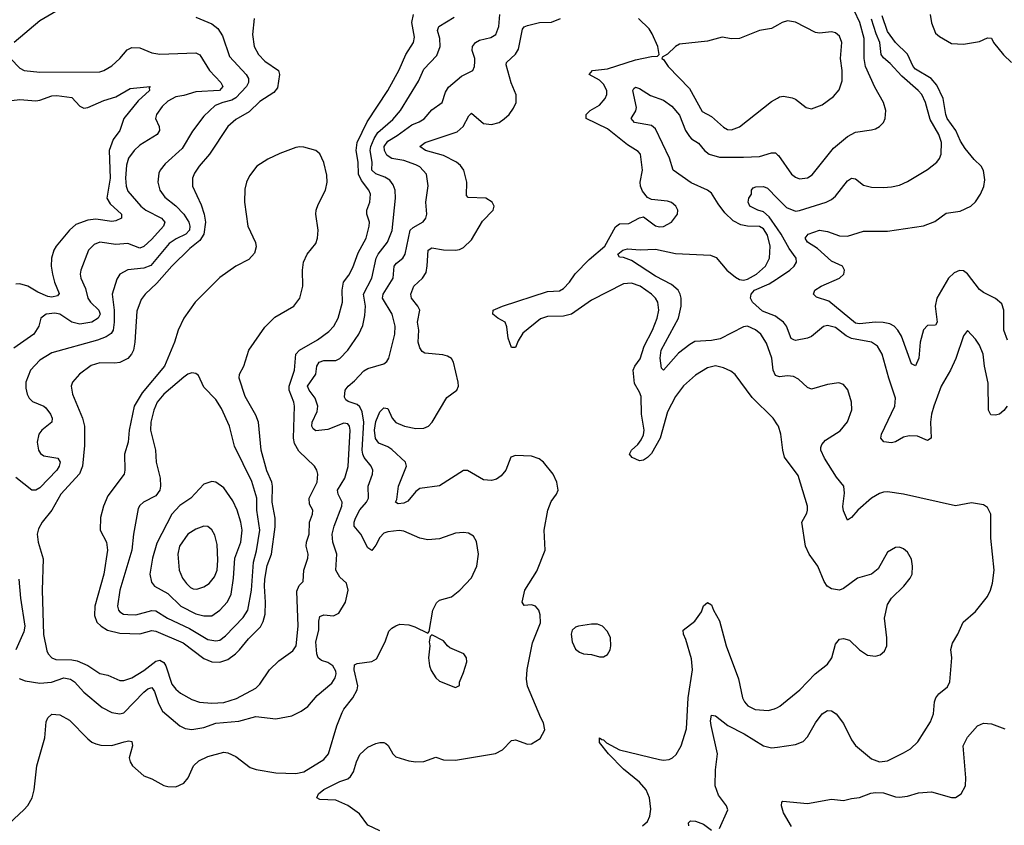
# Model space of a CAD drawing. Header units: inches. Extents: x 1682530 to 1839546, y 640742 to 791647.
# Tile 664 of 923: x 1776209 to 1781134, y 711493 to 715524. Entities that reach past the tile are written whole.
import ezdxf

# ---------------------------------------------------------------- set-up
doc = ezdxf.new("R2010")
doc.units = ezdxf.units.IN
doc.header["$MEASUREMENT"] = 0
doc.layers.add('B7771', color=7, linetype='Continuous')
doc.layers.add('B7781', color=7, linetype='Continuous')

msp = doc.modelspace()

# ---------------------------------------------------------------- linework, layer by layer
at = {"layer": 'B7771', "color": 5}
for points, elevation in [([(1776157.4, 711502.6), (1776230, 711570.2), (1776250, 711592.7), (1776272, 711630), (1776281.2, 711670), (1776295.8, 711790), (1776334.3, 711930), (1776342.5, 712010), (1776350, 712030.4), (1776370, 712049.1), (1776410, 712045.7), (1776458.6, 712018.6), (1776550, 711925.2), (1776570, 711909), (1776590, 711900.3), (1776614.4, 711894.4), (1776670, 711891.7), (1776731.1, 711911.1), (1776754.8, 711914.8), (1776770, 711912), (1776773, 711890), (1776757.5, 711830), (1776761.2, 711810), (1776773.6, 711790), (1776830, 711741.1), (1776870, 711725.3), (1776930, 711691.6), (1776950, 711686.5), (1776990, 711685.7), (1777030, 711703.1), (1777052.6, 711730), (1777079.2, 711790), (1777104.8, 711815.2), (1777150, 711837.5), (1777230, 711858.9), (1777250, 711854.9), (1777290, 711836.5), (1777362.8, 711782.7), (1777391.6, 711771.6), (1777490, 711755.2), (1777590, 711752.6), (1777630, 711760.8), (1777730, 711821.6), (1777753.8, 711850), (1777795.3, 711990), (1777822.3, 712057.7), (1777830, 712073.7), (1777876.3, 712130), (1777897.2, 712170), (1777900.8, 712190), (1777882.5, 712270), (1777884.2, 712295.8), (1777896.9, 712303.1), (1777970, 712311.7), (1777994.6, 712325.4), (1778037.7, 712410), (1778056.3, 712463.7), (1778070, 712479.1), (1778090, 712490.6), (1778110, 712499.1), (1778156.3, 712496.3), (1778186.4, 712486.4), (1778250, 712454), (1778258, 712462), (1778276, 712570), (1778294.8, 712605.2), (1778310, 712618.8), (1778370, 712636.3), (1778411.1, 712668.9), (1778470, 712730.7), (1778496.3, 712790), (1778504, 712850), (1778493.5, 712913.5), (1778479.5, 712939.5), (1778453.9, 712953.9), (1778430, 712958), (1778390, 712954.3), (1778310, 712926.9), (1778250, 712920.4), (1778210, 712929.7), (1778130, 712964.6), (1778107.4, 712967.4), (1778050, 712960.9), (1778030, 712954.5), (1778010, 712933.5), (1777990, 712894.3), (1777970, 712867.3), (1777950, 712880.5), (1777915.9, 712950), (1777882.7, 712990), (1777882.1, 713010), (1777888.4, 713030), (1777910, 713071.4), (1777944.1, 713110), (1777953.2, 713130), (1777952.7, 713190), (1777974.6, 713250), (1777975.9, 713270), (1777967, 713290), (1777932.7, 713332.7), (1777925.9, 713350), (1777922.7, 713370), (1777931, 713510), (1777921.6, 713561.6), (1777910, 713586.3), (1777897.6, 713597.6), (1777853.1, 713613.1), (1777841.4, 713621.4), (1777834.5, 713634.5), (1777837.6, 713670), (1777852.2, 713690), (1777883.8, 713716.2), (1777930, 713766.4), (1777950, 713778.5), (1778030, 713802.3), (1778045.8, 713814.2), (1778056.4, 713830), (1778085.8, 713950), (1778087.1, 713990), (1778073, 714050), (1778023.7, 714130), (1778026.6, 714150), (1778077.4, 714230), (1778082.5, 714290), (1778094.4, 714305.6), (1778125.3, 714330), (1778137.3, 714350), (1778163.2, 714470), (1778176.7, 714483.3), (1778227.5, 714512.5), (1778241.4, 714530), (1778246.2, 714550), (1778240.6, 714610), (1778252.8, 714692.8), (1778243.9, 714750), (1778210, 714787.2), (1778190, 714797.8), (1778130, 714819.1), (1778070, 714829.9), (1778057.1, 714837.1), (1778046.4, 714846.4), (1778033.9, 714870), (1778033.1, 714890), (1778050, 714916.5), (1778096.6, 714943.4), (1778170, 714998.2), (1778207.5, 715012.5), (1778231.9, 715028.1), (1778270, 715072.1), (1778321.7, 715110), (1778338.5, 715161.5), (1778354.3, 715185.7), (1778419.3, 715240.7), (1778475.1, 715270), (1778484.2, 715290), (1778485.7, 715314.3), (1778485.3, 715330), (1778472.5, 715370), (1778474.2, 715390), (1778489.8, 715410), (1778510, 715421.4), (1778566.2, 715433.8), (1778590.8, 715450), (1778606.3, 715490), (1778610.5, 715550)], 740), ([(1776390, 715565.3), (1776310, 715517.6), (1776182.4, 715410)], 740), ([(1777090, 715537.1), (1777170, 715502.7), (1777200.1, 715480.1), (1777223.7, 715443.7), (1777259.2, 715339.2), (1777342.5, 715250), (1777353.7, 715230), (1777354.3, 715210), (1777343.1, 715190), (1777290, 715133.1), (1777270, 715121.2), (1777225.7, 715110), (1777186.5, 715093.5), (1777130, 715040.3), (1777074.2, 714965.8), (1777021.4, 714878.6), (1776937.5, 714802.5), (1776911.1, 714770), (1776904.7, 714755.3), (1776899.8, 714710), (1776910.2, 714670), (1776935, 714635), (1776990, 714592.4), (1777030, 714551), (1777054.5, 714510), (1777060.3, 714490), (1777058.9, 714470), (1777040.2, 714450), (1776992.7, 714427.3), (1776956.7, 714403.3), (1776865.7, 714294.3), (1776830, 714280.1), (1776750, 714272.8), (1776710, 714249.8), (1776694.8, 714225.2), (1776672.5, 714150), (1776681.3, 714070), (1776681.9, 714010), (1776676.1, 713970), (1776666, 713954), (1776642.4, 713937.6), (1776599, 713921), (1776370, 713856.3), (1776310, 713820.7), (1776262.7, 713770), (1776240.5, 713710), (1776240, 713680), (1776245.9, 713650), (1776256, 713630), (1776273.8, 713613.8), (1776329.7, 713589.7), (1776340.8, 713580.8), (1776363.3, 713550), (1776370.9, 713530), (1776370, 713509.7), (1776320.2, 713470), (1776305.6, 713450), (1776297.4, 713410), (1776303.8, 713370), (1776313.8, 713353.8), (1776330, 713341.7), (1776399.5, 713330), (1776410.9, 713310), (1776407.3, 713290), (1776395.2, 713270), (1776310, 713181.7), (1776290, 713169.1), (1776270, 713169.9), (1776190, 713232.9)], 760), ([(1776207.4, 712227.4), (1776235.9, 712215.9), (1776310, 712204.6), (1776368.9, 712208.9), (1776430, 712230.1), (1776463.8, 712223.8), (1776483.8, 712210), (1776530, 712159.8), (1776622.6, 712082.6), (1776670, 712057.6), (1776710, 712050.2), (1776730, 712055.5), (1776830, 712159.8), (1776850, 712175), (1776870, 712181.5), (1776883, 712163), (1776902.9, 712103), (1776924.2, 712064.2), (1777010.7, 711990.7), (1777036.9, 711976.9), (1777070, 711971.7), (1777130, 711982.7), (1777190, 712003.4), (1777305.3, 712014.7), (1777390, 712038), (1777490, 712026.2), (1777570, 712041.3), (1777616.9, 712063.1), (1777650, 712087.3), (1777697.6, 712142.4), (1777770, 712204.5), (1777787.1, 712230), (1777792, 712250), (1777790, 712263.7), (1777775, 712290), (1777750, 712307.3), (1777718.1, 712318.1), (1777702.3, 712330), (1777695.6, 712350), (1777691, 712410), (1777705.8, 712470), (1777705.2, 712514.8), (1777710, 712538), (1777730, 712546.4), (1777778.5, 712541.5), (1777806, 712554), (1777838.8, 712610), (1777852.4, 712670), (1777843.9, 712703.9), (1777810, 712734.7), (1777790.8, 712770), (1777796.2, 712850), (1777775, 712910), (1777772.3, 712950), (1777782.2, 712990), (1777821.1, 713090), (1777823.1, 713110), (1777802.4, 713150), (1777799.2, 713170), (1777835.3, 713230), (1777851.9, 713288.1), (1777862.7, 713470), (1777858.5, 713490), (1777850, 713501.5), (1777830, 713505.3), (1777750, 713472.7), (1777690, 713467.3), (1777676.8, 713476.8), (1777670.8, 713490), (1777672.7, 713510), (1777697.2, 713562.8), (1777700.7, 713590), (1777686.9, 713630), (1777656.5, 713670), (1777649.2, 713690), (1777689.9, 713750), (1777695.9, 713790), (1777707.3, 713810), (1777730, 713819), (1777790, 713818.6), (1777810, 713828.4), (1777850.6, 713870), (1777905.8, 713950), (1777926, 713994), (1777936.5, 714043.5), (1777939.4, 714090), (1777929.4, 714150), (1777970.4, 714230), (1777992.2, 714330), (1778002.5, 714350), (1778049.4, 714410), (1778071.6, 714468.4), (1778089.3, 714630), (1778087.7, 714670), (1778078, 714698), (1778060.6, 714720.6), (1778036, 714736), (1777990, 714751.6), (1777971, 714770), (1777972.1, 714810), (1777962.6, 714870), (1777966.4, 714890), (1777982.3, 714930), (1778000.8, 714959.2), (1778076.3, 715023.8), (1778113.9, 715070), (1778203.9, 715216.1), (1778230, 715275.9), (1778295.8, 715344.2), (1778312.3, 715390), (1778311.1, 715430), (1778299.1, 715470), (1778306, 715490), (1778383, 715537)], 760), ([(1777381.5, 715530), (1777373.5, 715450), (1777382, 715390), (1777403.2, 715350), (1777435.8, 715315.8), (1777504, 715270), (1777509.3, 715249.3), (1777498.1, 715181.9), (1777481.3, 715158.7), (1777410, 715114.1), (1777357.6, 715062.4), (1777290, 715023.9), (1777250.2, 714990), (1777158.4, 714850), (1777106.8, 714790), (1777083.8, 714756.2), (1777074, 714730), (1777073.1, 714690), (1777116.6, 714596.6), (1777131.6, 714550), (1777138.6, 714510), (1777130.8, 714450), (1777110, 714418.5), (1777061, 714379), (1776970, 714291.1), (1776895.1, 714204.9), (1776836.8, 714150), (1776817.1, 714122.9), (1776794.6, 714065.4), (1776786, 713910), (1776777.9, 713870), (1776768.8, 713850), (1776750, 713828.1), (1776710, 713807.9), (1776684.5, 713804.5), (1776610, 713806.7), (1776567, 713793), (1776507.9, 713750), (1776472.8, 713710), (1776467.4, 713690), (1776474, 713650), (1776524.2, 713530), (1776534, 713490), (1776533.8, 713393.8), (1776522.9, 713290), (1776507.8, 713252.2), (1776415.7, 713150), (1776369.6, 713070.4), (1776321.8, 713010), (1776303.1, 712976.9), (1776296.9, 712950), (1776302.3, 712910), (1776325.9, 712825.9), (1776321.5, 712670), (1776328.3, 712448.3), (1776345.4, 712365.4), (1776352.3, 712350), (1776370, 712330.2), (1776390, 712322.3), (1776470, 712321.4), (1776496, 712316), (1776550, 712291.9), (1776610, 712252.4), (1776650, 712243.7), (1776710, 712217.7), (1776730, 712217.9), (1776770, 712231.3), (1776830, 712268), (1776890, 712314.1), (1776910, 712318.3), (1776930, 712306.7), (1776939.9, 712290), (1776970, 712199.3), (1776990, 712174.3), (1777014.3, 712154.3), (1777070, 712122.3), (1777109, 712109), (1777170, 712104), (1777230, 712106.6), (1777293.1, 712126.9), (1777390, 712179.4), (1777410, 712199.7), (1777459.5, 712270), (1777504.9, 712315.1), (1777574.9, 712365.1), (1777591.6, 712390), (1777602.8, 712490), (1777596.1, 712663.9), (1777607.9, 712692.1), (1777626.9, 712713.1), (1777630.5, 712770), (1777650.6, 712830), (1777652.7, 712850), (1777642.9, 712890), (1777644.3, 712910), (1777657.2, 712950), (1777659.6, 713010), (1777673.7, 713050), (1777675.8, 713070), (1777659.5, 713099.5), (1777658, 713130), (1777696.5, 713210), (1777699.8, 713250), (1777695.1, 713270), (1777683.1, 713290), (1777605.4, 713365.4), (1777583.2, 713403.2), (1777578.5, 713430), (1777583.8, 713590), (1777580.8, 713610), (1777556.8, 713670), (1777556.9, 713690), (1777583.1, 713770), (1777591.2, 713850), (1777609.6, 713870.4), (1777698.2, 713921.9), (1777756.4, 713963.6), (1777780.6, 713990), (1777802.6, 714030), (1777824.1, 714110), (1777822.3, 714170), (1777828.6, 714210), (1777855.4, 714244.6), (1777876.3, 714283.7), (1777902.9, 714357.1), (1777942.1, 714430), (1777958, 714490), (1777958.3, 714510), (1777946, 714550), (1777945.6, 714570), (1777959.9, 714610), (1777964.1, 714650), (1777956.3, 714670), (1777919, 714719), (1777904.4, 714750), (1777902.2, 714810), (1777892.4, 714870), (1777897.1, 714910), (1777947.7, 715012.3), (1778051.1, 715170), (1778106.7, 715273.3), (1778140.5, 715350), (1778179.9, 715410), (1778183.3, 715436.7), (1778171.4, 715510), (1778178.4, 715550)], 780), ([(1778010, 711465.1), (1777950, 711494), (1777909.1, 711550), (1777850, 711592.1), (1777790, 711618.4), (1777710, 711622.5), (1777696.3, 711630), (1777704.5, 711650), (1777730, 711672.1), (1777810, 711712), (1777850, 711725.7), (1777863.5, 711736.5), (1777879.4, 711760.6), (1777893.4, 711810), (1777910, 711846.3), (1777950, 711883.6), (1777990, 711901.7), (1778010, 711907), (1778030, 711906.7), (1778041.4, 711901.4), (1778052.4, 711892.4), (1778076.4, 711850), (1778090, 711834.9), (1778155.3, 711815.3), (1778190, 711810.2), (1778230, 711811.3), (1778290, 711834.3), (1778330, 711820.2), (1778390, 711819), (1778590, 711852.3), (1778624.2, 711870), (1778670, 711916.4), (1778680.7, 711919.3), (1778690, 711921.1), (1778750, 711899), (1778770, 711900.9), (1778812.2, 711927.8), (1778836, 711970), (1778830, 712005.2), (1778815.6, 712030), (1778748.8, 712188.8), (1778744.1, 712224.1), (1778747.7, 712272.3), (1778774.9, 712405.1), (1778814, 712506), (1778813.4, 712546.6), (1778805.4, 712570), (1778790, 712589.6), (1778770, 712595.4), (1778732.1, 712592.1), (1778723, 712610), (1778736.8, 712670), (1778795.9, 712764.1), (1778837.2, 712870), (1778832.9, 712970), (1778850.9, 713069.1), (1778867.6, 713112.4), (1778894.5, 713150), (1778902, 713170), (1778896.2, 713210), (1778878, 713250), (1778829.7, 713309.7), (1778806.9, 713326.9), (1778770, 713339.6), (1778690, 713343.7), (1778665.8, 713334.2), (1778640.4, 713270), (1778618.2, 713241.8), (1778594.7, 713225.3), (1778570, 713217.8), (1778530, 713220.8), (1778450, 713268.2), (1778430, 713268.4), (1778310, 713190.8), (1778210, 713178.1), (1778190, 713163.5), (1778150, 713114.6), (1778130, 713104.1), (1778101.8, 713101.8), (1778089.7, 713110), (1778096.3, 713123.7), (1778103.9, 713190), (1778143.7, 713290), (1778139.8, 713310), (1778070, 713373), (1778050, 713386.4), (1778005.3, 713405.3), (1777988.9, 713428.9), (1777984.4, 713470), (1777990, 713513.7), (1778010, 713561.1), (1778030, 713582), (1778050, 713578.4), (1778072.4, 713530), (1778090, 713508.3), (1778133.4, 713490), (1778190, 713477.4), (1778230, 713479.7), (1778253.5, 713490), (1778272.8, 713510), (1778345.9, 713634.1), (1778395.1, 713670), (1778403.6, 713690), (1778403, 713710), (1778379.7, 713810), (1778368.5, 713828.5), (1778350, 713839.7), (1778326, 713846), (1778235.6, 713855.6), (1778222.9, 713863), (1778210, 713881), (1778203.1, 713910), (1778205.2, 713970), (1778198.5, 714010), (1778210.5, 714070), (1778200.5, 714090), (1778169.1, 714130), (1778165.7, 714150), (1778180.2, 714190), (1778224.5, 714230), (1778241.7, 714258.3), (1778247.9, 714292.1), (1778251.9, 714370), (1778270, 714381.9), (1778330, 714372.8), (1778388.9, 714371.1), (1778410, 714373.8), (1778430, 714383.6), (1778470, 714422), (1778525, 714515), (1778578.4, 714570), (1778582, 714590), (1778572.7, 714610), (1778541.2, 714630), (1778453.4, 714633.4), (1778443.5, 714643.5), (1778446.5, 714710), (1778430.5, 714770.5), (1778414.2, 714794.2), (1778394.2, 714810), (1778330, 714843.7), (1778238.7, 714870), (1778211.3, 714890), (1778237, 714910), (1778397.4, 714962.6), (1778427.9, 714990), (1778456.6, 715043.4), (1778470, 715055.6), (1778530, 715005), (1778570, 714999), (1778607.3, 715010), (1778633, 715027), (1778656.9, 715050), (1778678.6, 715081.4), (1778692.1, 715110), (1778692.2, 715147.8), (1778668.4, 715208.4), (1778642, 715298), (1778643.7, 715310), (1778689, 715351), (1778704.1, 715375.9), (1778723.6, 715476.4), (1778732.7, 715487.3), (1778750, 715495), (1778810, 715508.9), (1778870, 715511), (1778914.7, 715530)], 720), ([(1780000, 713496.9), (1779978.5, 713530), (1779872.9, 713632.9), (1779788.8, 713748.8), (1779765.9, 713765.9), (1779730, 713782.3), (1779690, 713792.1), (1779650, 713781.7), (1779590, 713744.8), (1779530, 713692.1), (1779490, 713638.7), (1779450, 713561.5), (1779413.3, 713430), (1779370, 713353.1), (1779350, 713332.3), (1779330, 713319.7), (1779310, 713316.2), (1779272.3, 713332.3), (1779259, 713350), (1779269.4, 713370), (1779301.4, 713398.6), (1779318.7, 713421.3), (1779330, 713447.3), (1779333.2, 713470), (1779319.2, 713550), (1779317.5, 713637.5), (1779310, 713660.4), (1779284, 713704), (1779278.5, 713770), (1779286.7, 713790), (1779313, 713827), (1779333.7, 713890), (1779375.3, 713970), (1779398.6, 714030), (1779406.5, 714070), (1779401.3, 714110), (1779389.1, 714130), (1779369.1, 714150), (1779312.3, 714190), (1779270, 714206), (1779230, 714201.6), (1779070, 714119.9), (1778970, 714050.3), (1778930, 714039.8), (1778850, 714038.4), (1778813.9, 714026.1), (1778725.4, 713954.6), (1778703, 713917), (1778690, 713882.7), (1778670, 713884.2), (1778653.1, 713930), (1778646.8, 713986.8), (1778636.9, 714010), (1778600.7, 714030), (1778575.6, 714050), (1778577, 714070), (1778623.7, 714090), (1778850, 714163.9), (1778910, 714167.3), (1778930, 714178.3), (1778960.2, 714210), (1778988.1, 714251.9), (1779057, 714323), (1779135.4, 714390), (1779190, 714487.8), (1779210, 714501.7), (1779256, 714504), (1779310, 714532.2), (1779330, 714537.1), (1779390, 714491.6), (1779410, 714486.8), (1779430, 714488.4), (1779469.6, 714510), (1779499.5, 714550), (1779500.7, 714570), (1779491.6, 714590), (1779470, 714609.6), (1779450, 714616.4), (1779370, 714624.2), (1779350, 714634.3), (1779325, 714665), (1779313.8, 714690), (1779312.9, 714710), (1779325.1, 714770), (1779314, 714850), (1779303.5, 714863.5), (1779250, 714896.8), (1779150, 714977.2), (1779042.7, 715030), (1779042, 715050), (1779062.6, 715070), (1779110, 715095.7), (1779138.1, 715130), (1779146.1, 715150), (1779146.2, 715170), (1779130, 715200.3), (1779110, 715220.6), (1779057.6, 715250), (1779074, 715270), (1779150, 715277.5), (1779290, 715322.2), (1779370, 715339.3), (1779399.3, 715340.7), (1779408.7, 715350), (1779401.3, 715390), (1779373.4, 715453.4), (1779357.4, 715477.4), (1779305, 715530)], 680), ([(1780000, 715496.9), (1779970, 715479.8), (1779910, 715469.8), (1779810, 715429.9), (1779770, 715428), (1779723.9, 715436.1), (1779650, 715416.2), (1779510, 715401.1), (1779490, 715389.6), (1779450, 715352), (1779423.6, 715336.4), (1779422, 715330), (1779430, 715324.7), (1779452.7, 715290), (1779560.1, 715180.1), (1779623.7, 715063.7), (1779670, 715039.2), (1779730, 714985.2), (1779750, 714974.7), (1779770, 714973.4), (1779810, 714987.7), (1779970, 715115), (1780000, 715131.7)], 680), ([(1776163.8, 715330), (1776210, 715281.7), (1776231, 715270), (1776310, 715261.4), (1776610, 715263.6), (1776630, 715269.1), (1776670, 715292.6), (1776710, 715329), (1776747.3, 715372.7), (1776770, 715384.2), (1776810, 715382.2), (1776870, 715358.5), (1776910, 715351.2), (1777090, 715358.2), (1777110, 715347.3), (1777158.5, 715270), (1777215.3, 715210), (1777225.1, 715190), (1777208.4, 715170), (1777090, 715163.1), (1777030, 715144.1), (1776990, 715136.9), (1776950, 715115.2), (1776921.4, 715090), (1776892.8, 715050), (1776888.4, 715030), (1776907.7, 714990), (1776909.3, 714970), (1776896.3, 714950), (1776810, 714895.4), (1776782.2, 714870), (1776753.7, 714830), (1776744.2, 714795.8), (1776737.9, 714730), (1776741.2, 714690), (1776750, 714665.8), (1776815.2, 714590), (1776840.7, 714570), (1776919.3, 714530), (1776936, 714510), (1776929.4, 714490), (1776870, 714426.3), (1776830, 714388.5), (1776810, 714380.2), (1776750, 714403.8), (1776690, 714399.3), (1776610, 714410.7), (1776581.4, 714398.6), (1776554, 714370), (1776515.8, 714270), (1776512.4, 714250), (1776515.2, 714230), (1776538, 714178), (1776550.8, 714130), (1776563, 714110), (1776605, 714070), (1776611.4, 714050), (1776602.5, 714030), (1776570, 714011), (1776510, 713999.9), (1776470, 714010.4), (1776410, 714050.4), (1776385.5, 714054.5), (1776342, 714050), (1776315.3, 714030), (1776305.5, 713990), (1776280.2, 713950), (1776179.6, 713880.4)], 740), ([(1776110, 715113), (1776210, 715124.7), (1776290, 715118.4), (1776310, 715121.1), (1776370, 715142.1), (1776395.7, 715144.3), (1776470, 715135), (1776510, 715091.3), (1776530, 715080.2), (1776550, 715083.5), (1776630, 715119.6), (1776690, 715138.1), (1776761.3, 715178.7), (1776862, 715190), (1776856.9, 715183.1), (1776858, 715170), (1776801.8, 715118.2), (1776730.8, 715030), (1776710.2, 714970), (1776676, 714924), (1776656.4, 714870), (1776661, 714730), (1776644.5, 714630), (1776662.3, 714602.3), (1776718.4, 714550), (1776718.9, 714530), (1776690, 714517.4), (1776670, 714514.6), (1776590, 714525.7), (1776550, 714521.2), (1776490, 714499.1), (1776457.8, 714470), (1776391.7, 714390), (1776380.5, 714370), (1776368.7, 714330), (1776366.7, 714290), (1776373.7, 714250), (1776383.9, 714210), (1776406, 714154), (1776397.6, 714142.4), (1776370, 714134.8), (1776350, 714137.9), (1776299.6, 714159.6), (1776250, 714189.9), (1776210, 714202.5), (1776190, 714201)], 720), ([(1780000, 713740.4), (1779990, 713743.5), (1779978.8, 713770), (1779971.9, 713830), (1779945.1, 713905.1), (1779915.8, 713950), (1779890, 713972.2), (1779850, 713989.9), (1779830, 713987.3), (1779712.5, 713927.5), (1779670, 713919.3), (1779586.9, 713913.1), (1779560.7, 713899.3), (1779505.1, 713854.9), (1779430, 713769.6), (1779420.4, 713780.4), (1779412.9, 713830), (1779418.5, 713870), (1779503.9, 714030), (1779517.8, 714090), (1779517.7, 714130), (1779512.8, 714150), (1779502.5, 714170), (1779470, 714198.9), (1779390, 714241.1), (1779270, 714318), (1779230, 714333.3), (1779210, 714335.1), (1779202, 714350), (1779225.6, 714370), (1779250, 714376.9), (1779312.9, 714372.9), (1779390, 714375), (1779490, 714354.6), (1779665.2, 714345.2), (1779693.7, 714333.7), (1779746.5, 714270), (1779790, 714234.8), (1779810, 714223.4), (1779830, 714220.4), (1779850, 714225.3), (1779895, 714250), (1779939.1, 714290), (1779959.2, 714330), (1779963.8, 714390), (1779950, 714445.8), (1779930, 714476.6), (1779910, 714488.9), (1779850, 714491.2), (1779817.3, 714497.3), (1779777.8, 714517.8), (1779737.2, 714557.2), (1779702.5, 714602.5), (1779670, 714655.9), (1779650, 714671.4), (1779567.8, 714707.8), (1779478.3, 714770), (1779459.3, 714830), (1779390, 714977.2), (1779370, 714993.5), (1779284.5, 715010), (1779267.8, 715030), (1779291.7, 715068.3), (1779295.2, 715084.8), (1779276.9, 715170), (1779280.6, 715179.4), (1779290, 715186.7), (1779310, 715179.7), (1779364.8, 715144.8), (1779430, 715121.2), (1779471, 715091), (1779510, 715046.2), (1779540.4, 714970), (1779559.2, 714939.2), (1779570, 714927.5), (1779605.5, 714905.5), (1779634.5, 714870), (1779658.3, 714850), (1779710, 714836.1), (1779830, 714835.1), (1779910, 714838.9), (1779970, 714857.6), (1779990, 714856.9), (1780000, 714847.8)], 660), ([(1780000, 714477.3), (1779957.9, 714537.9), (1779930, 714562.6), (1779900.9, 714570), (1779861.6, 714590), (1779852.7, 714610), (1779857.2, 714630), (1779869, 714650), (1779869.3, 714670.7), (1779878, 714682), (1779892.3, 714687.7), (1779930, 714688.4), (1779950, 714680.3), (1780000, 714629.3)], 640), ([(1780000, 714032.6), (1779990, 714039.9), (1779925, 714065), (1779874.6, 714110), (1779864.2, 714130), (1779867.7, 714150), (1779884.6, 714170), (1779957.4, 714202.6), (1779995, 714225), (1780000, 714228.4)], 640), ([(1776204.4, 712724.4), (1776213.3, 712630), (1776235.1, 712490), (1776230, 712461.3), (1776190.2, 712370.2)], 760), ([(1779325.1, 711490), (1779348.9, 711511.1), (1779362, 711538), (1779366.2, 711573.8), (1779359.3, 711630), (1779343.7, 711670), (1779310, 711708.9), (1779230, 711774.3), (1779154, 711850), (1779110, 711906.9), (1779109.7, 711930), (1779121.4, 711921.4), (1779130, 711921.1), (1779144.8, 711904.8), (1779210, 711870.1), (1779410, 711822.7), (1779430, 711818.8), (1779457.7, 711822.3), (1779474.5, 711830), (1779493.1, 711846.9), (1779518.3, 711890), (1779544.6, 711975.4), (1779552.7, 712130), (1779575.2, 712270), (1779570, 712325.1), (1779542.1, 712422.1), (1779529.8, 712450), (1779528.4, 712470), (1779586, 712514), (1779619.4, 712560.6), (1779630, 712590.5), (1779650, 712606.8), (1779670, 712596), (1779679.1, 712570), (1779710, 712516), (1779743.6, 712390), (1779805, 712225), (1779825.4, 712130), (1779834.9, 712110), (1779852, 712090), (1779887.9, 712072.1), (1779953.2, 712066.8), (1779984.7, 712075.3), (1780000, 712083)], 680), ([(1779710, 711477.3), (1779751.6, 711570), (1779744.2, 711590), (1779704.4, 711644.4), (1779688.5, 711690), (1779689.2, 711770), (1779699.5, 711850), (1779667.4, 711992.6), (1779664.8, 712015.2), (1779670, 712044), (1779690, 712040.3), (1779751.4, 711991.4), (1779833.8, 711950), (1779930, 711890.2), (1779970, 711880.2), (1780000, 711884.3)], 660), ([(1779556.4, 711490), (1779554.8, 711505.2), (1779564, 711516), (1779590, 711513.6), (1779630, 711499.1), (1779670, 711468.9)], 660)]:
    msp.add_lwpolyline(points, dxfattribs=dict(at, elevation=elevation))
for points, elevation in [([(1777610, 714888), (1777590, 714883.5), (1777510, 714853.8), (1777450, 714825.7), (1777395.9, 714790), (1777358, 714742), (1777343.5, 714710), (1777335.6, 714675.6), (1777334.1, 714610), (1777350.2, 714490), (1777389.2, 714409.2), (1777392.4, 714387.6), (1777384.2, 714355.8), (1777355.9, 714324.1), (1777290, 714290.8), (1777210, 714233.6), (1777087.2, 714110), (1777030.2, 714030), (1777002.3, 713970), (1776982.9, 713910), (1776933.3, 713790), (1776822.5, 713657.5), (1776782.3, 713590), (1776756.3, 713470), (1776752.5, 713410), (1776732.7, 713350), (1776735.1, 713270), (1776731.8, 713250), (1776650, 713141.5), (1776627.8, 713090), (1776613.3, 713033.3), (1776611.2, 712970), (1776643.2, 712910), (1776648, 712870), (1776630.1, 712749.9), (1776585, 712590), (1776583.4, 712543.4), (1776595.8, 712510), (1776616.5, 712490), (1776649.1, 712470), (1776710, 712454.6), (1776810, 712450.6), (1776870, 712467.4), (1776890, 712464.6), (1777026.4, 712406.4), (1777130, 712327), (1777170, 712311.5), (1777210, 712309.1), (1777250, 712321.9), (1777289.2, 712350), (1777308.2, 712370), (1777353.4, 712426.6), (1777414.3, 712485.7), (1777427.6, 712512.4), (1777436.8, 712550), (1777439.6, 712610), (1777433.3, 712690), (1777435.1, 712724.9), (1777446.5, 712793.5), (1777468.3, 712850), (1777486.9, 712986.9), (1777487.4, 713030), (1777472.8, 713110), (1777473.8, 713190), (1777469.9, 713210), (1777445.9, 713265.9), (1777417.7, 713370), (1777403.9, 713510), (1777390, 713545.3), (1777337.7, 713637.7), (1777306.4, 713730), (1777308.5, 713750), (1777330.5, 713790), (1777355.5, 713870), (1777434.9, 713985.1), (1777484.7, 714035.3), (1777579.8, 714090), (1777609.8, 714130), (1777626.3, 714190), (1777623.2, 714270), (1777628.2, 714310), (1777647.9, 714350), (1777690, 714404), (1777699.2, 714430), (1777701.9, 714470), (1777691.4, 714550), (1777692.9, 714570), (1777701.5, 714598.5), (1777739.6, 714670), (1777747.1, 714710), (1777745, 714745), (1777730, 714809.6), (1777710, 714852.8), (1777690, 714869.7), (1777630, 714885.1)], 820), ([(1777070, 713756.4), (1777050, 713749.8), (1777030, 713734.8), (1776930, 713649.8), (1776897.7, 713610), (1776880.7, 713570), (1776865.4, 713510), (1776863.6, 713470), (1776888.4, 713370), (1776892, 713310), (1776911.6, 713230), (1776914.4, 713190), (1776910, 713169.7), (1776890, 713140.8), (1776828.4, 713110), (1776810, 713093.3), (1776802.2, 713077.8), (1776778.7, 712950), (1776769.5, 712870), (1776709.6, 712670), (1776698.1, 712590), (1776703, 712570), (1776710, 712560.7), (1776728.5, 712550), (1776750, 712546.9), (1776790, 712546.4), (1776870, 712566.9), (1776890, 712566.6), (1776949.1, 712529.1), (1777058.1, 712478.1), (1777150, 712422.9), (1777190, 712415.1), (1777210, 712419.8), (1777238.7, 712441.3), (1777327.1, 712532.9), (1777350.9, 712570), (1777368.7, 712670), (1777378.9, 712810), (1777393.7, 712866.3), (1777409.9, 712970), (1777394.7, 713070), (1777395.2, 713130), (1777370, 713213.3), (1777283.4, 713390), (1777258.1, 713490), (1777218.5, 713578.5), (1777190, 713623.5), (1777130, 713685.1), (1777103.1, 713743.1), (1777090, 713754)], 840), ([(1777170, 713213.6), (1777130, 713200.5), (1777065.5, 713130), (1777010, 713093.3), (1776969.5, 713050), (1776895.7, 712904.3), (1776873.2, 712830), (1776860.9, 712750), (1776869.2, 712710), (1776884.4, 712690), (1776950, 712652.9), (1777015.6, 712590), (1777090, 712551.5), (1777130, 712540.1), (1777170, 712540.9), (1777211.2, 712568.8), (1777248.3, 712611.7), (1777266.7, 712650), (1777279.4, 712730), (1777285.9, 712830), (1777315, 712910), (1777321.3, 712970), (1777315, 713010), (1777297.8, 713070), (1777275.8, 713115.8), (1777230, 713181.3), (1777190, 713209.6)], 860), ([(1777130, 712989.8), (1777090, 712974.4), (1777050, 712948.9), (1777007.8, 712890), (1776999.8, 712850), (1777007, 712770), (1777024.4, 712730), (1777043.2, 712703.2), (1777063.1, 712683.1), (1777076.5, 712676.5), (1777094.7, 712674.7), (1777130, 712685.6), (1777157.5, 712702.5), (1777183.4, 712736.6), (1777196.7, 712770), (1777200.1, 712820.1), (1777197.8, 712897.8), (1777184.6, 712944.6), (1777170.6, 712970.6), (1777160.3, 712980.3), (1777150, 712987.3)], 880), ([(1779070, 712499.7), (1779004.7, 712490), (1778990, 712484.5), (1778973.4, 712470), (1778967.7, 712450), (1778973, 712410), (1778990, 712374.8), (1779010, 712359.1), (1779030, 712350.7), (1779070, 712348), (1779110, 712336.3), (1779130, 712336.3), (1779150, 712347.3), (1779162.7, 712370), (1779166.6, 712390), (1779164.2, 712430), (1779150, 712462), (1779123.7, 712490), (1779099.5, 712499.5)], 720), ([(1778270, 712446), (1778262, 712438), (1778258, 712410), (1778261, 712390), (1778254.8, 712330), (1778258.8, 712290), (1778268.1, 712268.1), (1778290, 712231), (1778310, 712214), (1778390, 712182), (1778408.4, 712191.6), (1778408.4, 712208.4), (1778430, 712258), (1778445.1, 712310), (1778444.5, 712330), (1778431.2, 712351.2), (1778361.2, 712381.2), (1778349, 712390), (1778330, 712415.3)], 740)]:
    msp.add_lwpolyline(points, close=True, dxfattribs=dict(at, elevation=elevation))
at = {"layer": 'B7781', "color": 5}
for points, elevation in [([(1780000, 714847.8), (1780004.1, 714844.1), (1780070, 714751.5), (1780090, 714735.5), (1780110, 714727.3), (1780150, 714732.9), (1780172.8, 714747.2), (1780279.5, 714880.5), (1780350, 714939.2), (1780390, 714960.2), (1780470, 714971.8), (1780490, 714977), (1780510.8, 714989.2), (1780529.6, 715010), (1780538.3, 715030), (1780541.1, 715070), (1780529.7, 715110), (1780486.2, 715186.2), (1780440.4, 715290), (1780434.2, 715330), (1780433.5, 715430), (1780411.1, 715510), (1780382.8, 715570)], 660), ([(1780000, 714629.3), (1780044.3, 714584.3), (1780090, 714565.8), (1780110, 714568.5), (1780242.9, 714610), (1780270, 714623.8), (1780290, 714640.2), (1780350, 714717.6), (1780370, 714730.2), (1780390, 714727.7), (1780430, 714696.5), (1780470, 714686.3), (1780530, 714683.6), (1780570, 714687.2), (1780610, 714696.5), (1780650, 714713.4), (1780750, 714773.4), (1780796.9, 714810), (1780810.7, 714829.3), (1780818.5, 714850), (1780820.3, 714910), (1780806.2, 714950), (1780763.8, 715023.8), (1780740.2, 715110), (1780721.1, 715150), (1780703.8, 715170), (1780621.3, 715241.3), (1780564.1, 715304.1), (1780530, 715332.7), (1780518.2, 715350), (1780511.4, 715410), (1780492.6, 715452.6), (1780470, 715525.6)], 640), ([(1781150, 713920.5), (1781132.6, 713970), (1781132.8, 714070), (1781121.4, 714101.4), (1781090, 714128.3), (1781030, 714158.3), (1781010, 714172.9), (1780950, 714252.8), (1780930, 714267.1), (1780910, 714269.4), (1780883, 714257), (1780855.8, 714230), (1780796.8, 714130), (1780788.4, 714090), (1780797.8, 714010), (1780790, 713995.4), (1780750, 713993.1), (1780730, 713971.3), (1780713.8, 713910), (1780707.6, 713830), (1780690, 713792.3), (1780670, 713801.2), (1780619.6, 713939.6), (1780602, 713970), (1780583.1, 713990), (1780561.2, 714001.2), (1780528.2, 714008.2), (1780490, 714009.5), (1780410, 714001.5), (1780390, 714005.6), (1780256, 714116), (1780195.6, 714135.6), (1780179.5, 714150), (1780187.3, 714170), (1780218.7, 714190), (1780309.9, 714230.1), (1780331, 714250), (1780335.3, 714270), (1780324.7, 714290), (1780270, 714315.9), (1780199.4, 714379.4), (1780149.8, 714410), (1780138.5, 714430), (1780153.6, 714450), (1780210, 714470.2), (1780250, 714463.6), (1780310, 714441.7), (1780350, 714440.3), (1780430, 714466), (1780550, 714465.4), (1780730, 714491.9), (1780786.5, 714513.5), (1780843.6, 714556.4), (1780914.2, 714565.8), (1780967.3, 714590), (1780990, 714612.7), (1781015.4, 714650), (1781031.4, 714688.6), (1781036.8, 714723.2), (1781030, 714769.4), (1781018.6, 714790), (1780983.4, 714823.4), (1780938.4, 714878.4), (1780915.6, 714915.6), (1780892.2, 714970), (1780849.3, 715029.3), (1780841.8, 715050), (1780828.9, 715130), (1780796.1, 715196.1), (1780768.7, 715230), (1780690, 715275.8), (1780678.1, 715290), (1780650.7, 715350.7), (1780590, 715409.2), (1780550, 715464.7), (1780523.5, 715543.5)], 620), ([(1780763.9, 715550), (1780770, 715508), (1780790, 715456.4), (1780810, 715439), (1780870, 715404.2), (1780930, 715401.7), (1781010, 715415.3), (1781050, 715433), (1781070, 715431), (1781081.1, 715410), (1781130, 715347.7), (1781170, 715310.3)], 620), ([(1780000, 715131.7), (1780010, 715137.3), (1780030, 715141.5), (1780073.1, 715133.1), (1780090, 715125.7), (1780143.7, 715083.7), (1780170, 715077.4), (1780222.9, 715097.1), (1780280.6, 715139.4), (1780307.8, 715172.2), (1780322.8, 715217.2), (1780323.2, 715270), (1780315.6, 715330), (1780321.4, 715410), (1780310, 715441.6), (1780290, 715457.7), (1780270, 715462.3), (1780210, 715456.5), (1780190, 715460.3), (1780090, 715512), (1780050, 715518.2), (1780023, 715510), (1780000, 715496.9)], 680), ([(1780000, 714228.4), (1780061.1, 714270), (1780083.5, 714290), (1780094.8, 714310), (1780092.7, 714330), (1780059, 714379), (1780019, 714450), (1780000, 714477.3)], 640), ([(1781149.4, 713590.6), (1781132.3, 713567.7), (1781110, 713549.8), (1781090, 713544.2), (1781066.6, 713546.6), (1781055.4, 713570), (1781054.2, 713705.8), (1781035, 713790), (1781028.3, 713850), (1781010, 713895.1), (1780990, 713926), (1780950, 713968.7), (1780930, 713942), (1780891.3, 713828.7), (1780864.6, 713770), (1780819.1, 713690), (1780782.5, 713590), (1780770.2, 713550), (1780765, 713510), (1780768, 713430), (1780750, 713418.9), (1780699.4, 713439.4), (1780657.8, 713442.2), (1780630, 713435.3), (1780590, 713412.1), (1780570, 713406.2), (1780531.3, 713411.3), (1780516.2, 713430), (1780520.5, 713450), (1780586.4, 713590), (1780589.8, 713630), (1780556.2, 713730), (1780523.5, 713850), (1780500.9, 713890), (1780470.4, 713910.4), (1780370, 713928.5), (1780342.7, 713942.7), (1780290, 713982.9), (1780250, 713993.3), (1780230, 713988.8), (1780170, 713937.8), (1780150, 713929.8), (1780090, 713918.7), (1780081.5, 713921.5), (1780068.8, 713928.8), (1780044.2, 713990), (1780030.3, 714010.3), (1780000, 714032.6)], 640), ([(1780000, 711884.3), (1780090, 711896.5), (1780127.7, 711912.3), (1780150, 711934.9), (1780190, 712005.3), (1780223, 712050), (1780250, 712066.7), (1780270, 712066), (1780293, 712050), (1780330, 712002), (1780370, 711920.5), (1780390, 711892.7), (1780470, 711824.9), (1780510, 711810.2), (1780550, 711814.7), (1780630, 711854.7), (1780664.6, 711875.4), (1780702.6, 711910), (1780765.6, 712010), (1780779.7, 712050), (1780785.4, 712110), (1780791.5, 712130), (1780807.6, 712150), (1780850, 712186.4), (1780862.2, 712210), (1780871.9, 712330), (1780867.5, 712372.5), (1780875.3, 712404.7), (1780902, 712450), (1780927.8, 712510), (1780990, 712562.4), (1781050, 712638), (1781065.7, 712670), (1781075.7, 712704.3), (1781083.5, 712770), (1781067.4, 712930), (1781067.4, 713050), (1781050, 713083.6), (1781030, 713095.6), (1780970, 713106), (1780890, 713091.5), (1780630, 713149.8), (1780550, 713161.8), (1780530, 713160.3), (1780510, 713153.8), (1780470, 713129.8), (1780401.6, 713070), (1780370, 713033), (1780350, 713019.5), (1780330, 713066), (1780327.1, 713087.2), (1780334.8, 713154.8), (1780331.1, 713190), (1780294.9, 713234.9), (1780235.7, 713330), (1780216.8, 713370), (1780216.6, 713383.4), (1780221.7, 713398.3), (1780240, 713420), (1780313.2, 713466.8), (1780350, 713510.8), (1780371.3, 713571.3), (1780369.7, 713610), (1780350.9, 713670.9), (1780330, 713698), (1780307.5, 713707.5), (1780250, 713698.7), (1780170, 713675.8), (1780150, 713682.6), (1780105, 713724.9), (1780079.2, 713739.2), (1780050, 713742.1), (1780010, 713737.3), (1780000, 713740.4)], 660), ([(1780000, 712083), (1780011.2, 712088.8), (1780111.1, 712170), (1780188.6, 712251.4), (1780250, 712298.3), (1780270.9, 712330), (1780290, 712398.8), (1780310, 712424.9), (1780330, 712428.2), (1780359.9, 712419.9), (1780410, 712370.4), (1780450, 712344.4), (1780490, 712339.1), (1780513.6, 712346.4), (1780535.6, 712364.4), (1780546.6, 712390), (1780547.3, 712430), (1780535.8, 712530), (1780550, 712598), (1780569.4, 712630), (1780631.6, 712690), (1780663.6, 712730), (1780673.3, 712750), (1780675.8, 712790), (1780670, 712824), (1780650, 712859.5), (1780630, 712876.2), (1780610, 712883.7), (1780590, 712882.7), (1780550, 712859), (1780503.1, 712776.9), (1780470.8, 712750), (1780400.7, 712730), (1780330, 712677), (1780310, 712669.6), (1780270, 712675.6), (1780248.8, 712688.8), (1780233.3, 712713.3), (1780202.2, 712790), (1780158.7, 712850), (1780139.3, 712890), (1780121.4, 713010), (1780145.8, 713054.2), (1780150.7, 713070), (1780149.8, 713090.2), (1780103.8, 713243.8), (1780035, 713335), (1780026.3, 713370), (1780016.8, 713450), (1780004.5, 713490), (1780000, 713496.9)], 680), ([(1780070, 711487.6), (1780030, 711556), (1780019.5, 711590), (1780022, 711610), (1780026.8, 711613.2), (1780150, 711601.7), (1780270, 711623.7), (1780330, 711616.5), (1780370, 711627.6), (1780410, 711631.3), (1780467, 711653), (1780490, 711657), (1780530, 711654.6), (1780590, 711635.3), (1780610, 711634.4), (1780650, 711639.3), (1780704.7, 711655.2), (1780770, 711660.2), (1780870, 711631.6), (1780890, 711631.7), (1780918.9, 711650), (1780939.8, 711690), (1780942.5, 711730), (1780928.7, 711890), (1780950, 711934.4), (1781000.7, 711990), (1781030, 712003.1), (1781070, 712000.9), (1781136.3, 711976.3)], 640)]:
    msp.add_lwpolyline(points, dxfattribs=dict(at, elevation=elevation))

doc.saveas('drawing.dxf')
